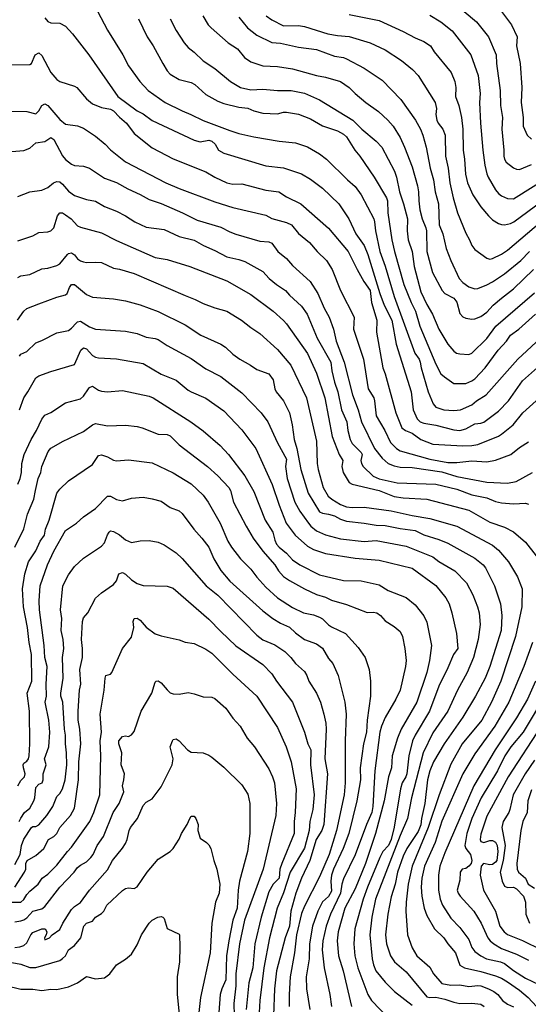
# Model space of a CAD drawing. Header units: metres. Extents: x -46681 to -43747, y -240911 to -237677.
# Tile 739 of 1056: x -45928 to -45843, y -238148 to -237983. Entities that reach past the tile are written whole.
import ezdxf

# ---------------------------------------------------------------- set-up
doc = ezdxf.new("R2010")
doc.units = ezdxf.units.M
doc.layers.add('CONTOUR_INDEX', color=1, linetype='Continuous')
doc.layers.add('CONTOUR_INTER', color=3, linetype='Continuous')

msp = doc.modelspace()

# ---------------------------------------------------------------- linework, layer by layer
at = {"layer": 'CONTOUR_INDEX'}
for points, elevation in [([(-45855.6, -237979.81), (-45851.81, -237983.02), (-45849.77, -237985.52), (-45848.52, -237988.52), (-45848.47, -237990.02), (-45847.83, -237994.52), (-45847.76, -237997.02), (-45847.43, -237999.02), (-45847.55, -238001.02), (-45847.23, -238004.52), (-45847.25, -238005.52), (-45847.14, -238006.02), (-45846.86, -238006.52), (-45845.6, -238007.49), (-45845.1, -238007.72), (-45844.6, -238007.77), (-45842.6, -238006.91)], 95), ([(-45897.63, -237982.02), (-45896.71, -237983.52), (-45896.26, -237984.02), (-45893.41, -237986.52), (-45891.82, -237987.52), (-45890.66, -237989.02), (-45889.6, -237989.72), (-45887.6, -237990.41), (-45885.1, -237990.5), (-45882.6, -237990.88), (-45878.6, -237992.03), (-45877.1, -237992.28), (-45874.6, -237993), (-45873.1, -237994.02), (-45872.13, -237995.02), (-45870.33, -237996.52), (-45868.19, -237998.02), (-45866.63, -237999.52), (-45865.78, -238000.52), (-45864.6, -238002.41), (-45863.87, -238004.02), (-45862.6, -238007.29), (-45861.69, -238010.52), (-45861.49, -238011.52), (-45861.47, -238013.02), (-45861.28, -238014.52), (-45860.92, -238016.02), (-45860.28, -238017.52), (-45860.18, -238018.02), (-45860.12, -238021.52), (-45859.2, -238025.02), (-45857.56, -238028.02), (-45857.1, -238028.56), (-45855.6, -238029.34), (-45855.1, -238029.99), (-45854.6, -238031.87), (-45854.1, -238032.47), (-45853.6, -238032.69), (-45852.6, -238032.84), (-45852.1, -238032.8), (-45851.1, -238032.4), (-45850.1, -238031.69), (-45848.99, -238030.52), (-45847.6, -238029.3), (-45845.6, -238027.75), (-45842.27, -238024.52)], 100), ([(-45931.1, -237990.21), (-45926.6, -237990.18), (-45926.34, -237990.02), (-45925.69, -237988.52)], 105), ([(-45925.69, -237988.52), (-45925.1, -237988.24), (-45924.6, -237988.64), (-45923.1, -237991.5), (-45922.1, -237992.69), (-45921.6, -237993.01), (-45919.1, -237993.77), (-45918.71, -237994.02), (-45917.1, -237995.9), (-45916.1, -237996.74), (-45914.6, -237997.37), (-45913.1, -237997.65), (-45912.6, -237997.91), (-45911.6, -237999), (-45910.42, -238000.02), (-45909.1, -238001.73), (-45906.1, -238004.13), (-45902.6, -238005.95), (-45897.1, -238008.15), (-45895.6, -238009.04), (-45893.6, -238010), (-45892.6, -238010.24), (-45891.1, -238010.17), (-45887.1, -238011.21), (-45884.88, -238011.52), (-45883.6, -238012.32), (-45881.21, -238013.52), (-45876.6, -238017.57), (-45873.28, -238021.52), (-45871.8, -238024.52), (-45870.66, -238026.52), (-45869.61, -238028.02), (-45869.38, -238030.02), (-45868.51, -238033.02), (-45868.57, -238035.02), (-45867.47, -238041.02), (-45867.1, -238042.02), (-45865.34, -238048.52), (-45864.28, -238051.02), (-45863.69, -238051.52), (-45862.6, -238051.95), (-45861.1, -238052.99), (-45859.1, -238053.76), (-45854.1, -238054.07), (-45852.6, -238054.03), (-45851.6, -238053.84), (-45848.1, -238052.44), (-45847.6, -238052.12), (-45845.66, -238050.52), (-45844.07, -238048.52), (-45841.25, -238046.02)], 105), ([(-45928.6, -238025.86), (-45928.1, -238025.56), (-45926.6, -238025.35), (-45924.6, -238024.42), (-45923.6, -238024.29), (-45922.1, -238023.85), (-45921.6, -238023.56), (-45920.28, -238022.02)], 110), ([(-45920.28, -238022.02), (-45920.1, -238021.83), (-45919.6, -238021.74), (-45919.1, -238022.05), (-45918.6, -238022.72), (-45918.1, -238023.08), (-45917.6, -238023.25), (-45917.1, -238023.37), (-45915.6, -238023.29), (-45914.6, -238023.37), (-45912.6, -238024.3), (-45911.6, -238024.46), (-45909.1, -238025.19), (-45900.6, -238028.9), (-45898.94, -238029.52), (-45897.6, -238030.22), (-45895.6, -238030.94), (-45893.6, -238031.48), (-45891.16, -238033.02), (-45889.6, -238034.25), (-45888.1, -238035.23), (-45885.1, -238037.9), (-45882.9, -238040.52), (-45880.25, -238046.02), (-45878.6, -238053.27), (-45878.47, -238057.02), (-45878.31, -238058.02), (-45877.48, -238061.02), (-45876.63, -238062.52), (-45876.05, -238063.02), (-45874.6, -238063.92), (-45873.6, -238064.27), (-45872.6, -238064.41), (-45870.6, -238064.33), (-45866.1, -238064.98), (-45862.6, -238065.76), (-45859.6, -238066.26), (-45855.1, -238067.54), (-45849.1, -238070.69), (-45848.1, -238071.56), (-45846.44, -238073.52), (-45844.93, -238076.02), (-45844.17, -238078.02), (-45844.23, -238081.02), (-45845.26, -238086.02), (-45847.74, -238093.52), (-45849.28, -238097.02), (-45850.93, -238100.02), (-45854.19, -238104.02), (-45856.1, -238107.41), (-45858.03, -238112.52), (-45859.88, -238118.02), (-45862.6, -238124.52), (-45863.26, -238127.52), (-45863.58, -238130.52), (-45863.62, -238132.02), (-45863.38, -238136.02), (-45862.6, -238138.17), (-45861.79, -238139.52), (-45859.6, -238141.41), (-45859.02, -238142.52), (-45857.6, -238144.13), (-45856.1, -238144.45), (-45854.6, -238144.4), (-45853.1, -238144.63), (-45851.6, -238144.48), (-45851.1, -238144.55), (-45849.81, -238145.02), (-45848.93, -238145.52), (-45848.26, -238146.02), (-45847.47, -238147.02), (-45846.6, -238147.64), (-45845.6, -238148.07)], 110), ([(-45929.13, -238071.02), (-45927.6, -238067.97), (-45926.99, -238065.52), (-45925.92, -238063.02), (-45925.67, -238061.52), (-45925.18, -238059.52), (-45924.77, -238058.52), (-45924.6, -238057.52), (-45923.53, -238055.02), (-45923.1, -238054.48), (-45922.6, -238054.17), (-45921.1, -238053.31), (-45917.6, -238051.64), (-45916.11, -238050.52)], 115), ([(-45916.11, -238050.52), (-45915.6, -238050.3), (-45913.6, -238050.73), (-45910.6, -238050.62), (-45908.6, -238050.83), (-45907.77, -238051.02), (-45905.1, -238052.09), (-45903.6, -238052.19), (-45903.1, -238052.36), (-45901.6, -238053.87), (-45896.87, -238057.52), (-45895.1, -238059.09), (-45893.26, -238061.02), (-45892.98, -238061.52), (-45892.48, -238063.52), (-45890.4, -238067.52), (-45889.18, -238069.52), (-45887.6, -238071.7), (-45885.6, -238073.98), (-45884.96, -238075.02), (-45884.1, -238075.94), (-45883.1, -238076.64), (-45880.6, -238078.03), (-45878.6, -238078.97), (-45877.1, -238079.44), (-45876.1, -238079.95), (-45873.6, -238080.66), (-45870.1, -238081.98), (-45869.1, -238081.92), (-45868.52, -238082.02), (-45867.87, -238082.52), (-45867.1, -238083.41), (-45865.6, -238084.31), (-45864.6, -238085.18), (-45864.19, -238086.02), (-45863.82, -238088.02), (-45863.6, -238090.02), (-45863.69, -238091.02), (-45864.61, -238095.02), (-45865.31, -238096.52), (-45867.1, -238099.56), (-45867.72, -238101.02), (-45868, -238102.02), (-45868.82, -238108.52), (-45869.17, -238114.52), (-45869.32, -238115.52), (-45870.25, -238117.52), (-45872.1, -238122.59), (-45874.1, -238126.63), (-45874.38, -238127.52), (-45874.58, -238129.02), (-45876.24, -238132.52), (-45876.95, -238134.52), (-45877.55, -238137.02), (-45877.65, -238138.52), (-45877.34, -238141.52), (-45876.37, -238146.02), (-45876.07, -238148.02)], 115), ([(-45929.6, -238130.53), (-45928.1, -238130.51), (-45927.6, -238130.07), (-45927.1, -238129.23), (-45926.6, -238128.68), (-45925.2, -238127.52), (-45924.54, -238126.52), (-45923.6, -238125.83), (-45922.1, -238124.34), (-45920.3, -238122.02), (-45919.6, -238121.29), (-45916.56, -238117.02), (-45915.87, -238115.52), (-45914.9, -238112.52), (-45914.71, -238106.02), (-45914.84, -238103.52), (-45914.62, -238102.02), (-45914.82, -238099.02), (-45914.17, -238095.02), (-45914, -238093.02), (-45913.88, -238092.52), (-45913.1, -238092.3), (-45912.84, -238092.02), (-45911.1, -238088.03), (-45909.6, -238086.14), (-45909.21, -238084.52), (-45909.27, -238083.52), (-45909.1, -238083.02)], 120), ([(-45909.1, -238083.02), (-45908.6, -238082.92), (-45908.1, -238083.28), (-45907.1, -238084.43), (-45905.6, -238085.54), (-45904.6, -238085.91), (-45901.6, -238086.59), (-45900.6, -238086.94), (-45899.1, -238087.18), (-45897.1, -238088.13), (-45896.1, -238088.8), (-45892.6, -238092.34), (-45888.59, -238096.02), (-45885.1, -238101.27), (-45883.7, -238104.52), (-45882.84, -238107.02), (-45882.02, -238111.52), (-45882.15, -238115.52), (-45882.36, -238117.02), (-45882.34, -238119.02), (-45884.42, -238124.02), (-45884.71, -238125.02), (-45884.86, -238126.52), (-45885.87, -238127.52), (-45886.6, -238128.79), (-45887.85, -238133.02), (-45888.92, -238137.52), (-45889.24, -238141.52), (-45889.93, -238144.02), (-45890.38, -238148.52)], 120), ([(-45842.1, -238106.71), (-45843.65, -238109.02), (-45845.66, -238112.52), (-45846.23, -238115.02), (-45846.41, -238115.52), (-45847.32, -238117.02), (-45847.58, -238118.02), (-45847.03, -238121.02), (-45847.34, -238123.52), (-45847.87, -238125.52), (-45847.53, -238127.02), (-45847.1, -238127.84), (-45846.6, -238128.06), (-45845.6, -238128.04), (-45845.1, -238128.28), (-45843.94, -238129.52), (-45843.6, -238130.52), (-45843.57, -238132.52), (-45842.94, -238134.02)], 105)]:
    msp.add_lwpolyline(points, dxfattribs=dict(at, elevation=elevation))
at = {"layer": 'CONTOUR_INTER'}
for points, elevation in [([(-45917.47, -237977.02), (-45913.6, -237984.43), (-45911.05, -237988.52), (-45910.1, -237990.4), (-45908.19, -237993.02), (-45906.81, -237994.52), (-45903.92, -237996.52), (-45901.1, -237997.95), (-45899.65, -237998.52), (-45897.6, -237999.57), (-45893.1, -238001.24), (-45891.6, -238001.72), (-45889.1, -238002.29), (-45884.84, -238003.02), (-45882.1, -238003.31), (-45880.1, -238003.96), (-45878.1, -238005.12), (-45876.91, -238006.02), (-45873.4, -238009.52), (-45872.1, -238010.63), (-45871.11, -238012.02), (-45869.02, -238016.02), (-45868.87, -238016.52), (-45868.74, -238018.02), (-45867.97, -238021.52), (-45867.1, -238023.94), (-45865.59, -238029.02), (-45862.12, -238038.52), (-45861.42, -238039.52), (-45861.23, -238040.02), (-45861.06, -238041.02), (-45859.9, -238045.02), (-45859.06, -238047.02), (-45858.6, -238047.56), (-45857.3, -238048.02), (-45855.6, -238048.16), (-45854.48, -238048.02), (-45852.6, -238047.18), (-45851.78, -238046.52), (-45850.16, -238045.52), (-45844.91, -238039.52), (-45841.1, -238036.02)], 103), ([(-45924.1, -237982.35), (-45923.6, -237982.94), (-45923.1, -237983.19), (-45921.6, -237983.25), (-45920.6, -237983.75), (-45919.44, -237985.02), (-45916.71, -237988.52), (-45911.84, -237995.52), (-45908.6, -237997.92), (-45907.6, -237998.43), (-45906.1, -237999.54), (-45899.1, -238002.84), (-45898.1, -238003.12), (-45896.6, -238002.85), (-45896.1, -238002.99), (-45895.58, -238003.52), (-45894.99, -238004.52), (-45894.1, -238005), (-45887.1, -238007.13), (-45884.1, -238007.5), (-45881.1, -238008.47), (-45879.6, -238009.36), (-45877.6, -238010.9), (-45874.85, -238013.52), (-45873.18, -238016.02), (-45872.02, -238018.52), (-45870.6, -238020.52), (-45870.01, -238022.02), (-45867.99, -238028.52), (-45867.24, -238030.52), (-45865.99, -238033.02), (-45865.28, -238037.02), (-45862.73, -238045.02), (-45862.43, -238048.02), (-45861.76, -238049.52), (-45861.25, -238050.02), (-45860.6, -238050.28), (-45858.6, -238050.62), (-45855.6, -238051.39), (-45854.6, -238051.47), (-45853.6, -238051.23), (-45852.1, -238050.39), (-45851.1, -238050.26), (-45850.6, -238050.07), (-45848.1, -238048.24), (-45846.45, -238046.52), (-45844.1, -238043.18), (-45841.6, -238040.93)], 104), ([(-45908.42, -237982.52), (-45906.93, -237985.52), (-45905.95, -237987.02), (-45904.32, -237990.02), (-45903.6, -237991.23), (-45903.1, -237991.8), (-45901.6, -237992.66), (-45899.6, -237993.16), (-45898.97, -237993.52), (-45897.1, -237995.19), (-45895.1, -237996.32), (-45894.1, -237996.72), (-45891.6, -237997.29), (-45890.1, -237997.48), (-45889.1, -237997.95), (-45887.6, -237998.33), (-45885.1, -237998.44), (-45884.1, -237998.14), (-45883.6, -237998.13), (-45881.6, -237998.47), (-45879.6, -237999.27), (-45877.6, -238000.42), (-45875.1, -238001.29), (-45874.1, -238001.85), (-45873.6, -238002.29), (-45872.2, -238004.52), (-45871.36, -238005.52), (-45868.96, -238009.02), (-45866.88, -238012.52), (-45866.72, -238013.02), (-45866.63, -238015.02), (-45865.97, -238019.52), (-45865.53, -238021.52), (-45863.98, -238027.02), (-45862.75, -238030.02), (-45862.01, -238031.52), (-45861.31, -238034.02), (-45858.6, -238040.38), (-45857.76, -238042.02), (-45857.19, -238042.52), (-45855.6, -238043.64), (-45853.6, -238043.62), (-45852.6, -238043.19), (-45852.1, -238042.82), (-45850.36, -238041.02), (-45848.18, -238038.02), (-45846.8, -238036.52), (-45846.1, -238035.53), (-45844.72, -238034.52), (-45841.9, -238032.02)], 102), ([(-45903.12, -237982.52), (-45902.1, -237984.47), (-45900.78, -237986.52), (-45900.1, -237987.31), (-45899.1, -237988.08), (-45897.6, -237989.58), (-45895.6, -237990.82), (-45892.99, -237993.02), (-45891.35, -237994.02), (-45889.6, -237994.4), (-45887.6, -237994.31), (-45885.1, -237994.52), (-45882.82, -237994.52), (-45880.6, -237994.97), (-45878.1, -237996.06), (-45872.52, -237999.52), (-45871.03, -238001.02), (-45868.6, -238002.99), (-45867.67, -238004.02), (-45865.55, -238008.02), (-45865.22, -238009.02), (-45864.71, -238011.52), (-45864.01, -238013.52), (-45863.35, -238016.02), (-45863.4, -238018.02), (-45863.23, -238019.52), (-45862.55, -238021.52), (-45862.24, -238024.02), (-45861.1, -238028.25), (-45860.1, -238030.4), (-45859.15, -238032.02), (-45858.1, -238034.51), (-45856.59, -238037.02), (-45855.6, -238038.22), (-45855.16, -238038.52), (-45854.6, -238038.65), (-45853.1, -238038.75), (-45852.6, -238038.54), (-45850.1, -238036.1), (-45848.56, -238034.02), (-45842.1, -238028.44)], 101), ([(-45891.6, -237982.25), (-45890.16, -237984.02), (-45888.6, -237985.25), (-45886.1, -237986.48), (-45884.6, -237986.6), (-45881.6, -237987.25), (-45878.6, -237987.68), (-45875.6, -237988.76), (-45874.1, -237988.97), (-45873.6, -237989.2), (-45870.6, -237990.78), (-45867.6, -237992.81), (-45864.47, -237996.02), (-45862.01, -237999.52), (-45861.19, -238001.02), (-45860.8, -238002.02), (-45860.24, -238004.02), (-45859.58, -238007.52), (-45859.01, -238009.52), (-45858.72, -238011.52), (-45858.15, -238013.52), (-45858.07, -238017.02), (-45857.43, -238018.52), (-45856.87, -238021.02), (-45856.12, -238023.02), (-45854.73, -238026.02), (-45854.1, -238026.7), (-45853.1, -238027.41), (-45852.1, -238027.78), (-45851.6, -238027.71), (-45850.1, -238027.09), (-45849.1, -238026.59), (-45847.1, -238025.23), (-45844.38, -238023.02), (-45842.92, -238021.52)], 99), ([(-45887.04, -237982.02), (-45886.1, -237982.67), (-45884.1, -237983.67), (-45881.6, -237983.63), (-45880.6, -237983.78), (-45876.7, -237985.02), (-45875.1, -237985.31), (-45873.1, -237985.46), (-45869.6, -237986.54), (-45867.1, -237987.71), (-45864.37, -237989.52), (-45862.54, -237991.02), (-45861.56, -237992.02), (-45858.73, -237996.52), (-45858.52, -237997.52), (-45858.6, -237998.52), (-45858.46, -237999.52), (-45858.22, -238000.02), (-45857.45, -238001.02), (-45857.05, -238002.02), (-45856.99, -238005.52), (-45856.54, -238007.52), (-45856.27, -238010.02), (-45855.72, -238012.52), (-45854.98, -238015.02), (-45853.6, -238018.43), (-45852.97, -238019.52), (-45852.57, -238020.52), (-45852.1, -238021.18), (-45850.1, -238022.64), (-45849.6, -238022.76), (-45849.1, -238022.69), (-45847.6, -238021.97), (-45846.6, -238021.3), (-45841.04, -238016.52)], 98), ([(-45873.1, -237981.78), (-45868.1, -237982.8), (-45864.1, -237984.61), (-45862.1, -237985.71), (-45860.6, -237986.29), (-45859.51, -237987.02), (-45858.88, -237988.02), (-45856.05, -237991.52), (-45855.43, -237993.02), (-45855.25, -237994.02), (-45855.31, -237995.52), (-45854.74, -237997.02), (-45854.34, -237999.02), (-45854.12, -238001.02), (-45854.05, -238004.52), (-45853.8, -238006.02), (-45853.65, -238008.52), (-45853.29, -238010.02), (-45852.41, -238012.02), (-45851.1, -238013.99), (-45849.82, -238015.52), (-45849.1, -238016.18), (-45848.1, -238016.81), (-45847.6, -238016.98), (-45847.1, -238017.02), (-45846.1, -238016.79), (-45845.56, -238016.52), (-45839.6, -238012.09)], 97), ([(-45859.6, -237981.92), (-45857.8, -237983.02), (-45855.87, -237984.52), (-45852.78, -237988.52), (-45851.51, -237992.02), (-45851.21, -237995.02), (-45851.3, -237996.52), (-45851.12, -238000.02), (-45850.76, -238004.52), (-45850.41, -238007.02), (-45850.1, -238008.48), (-45849.86, -238009.02), (-45848.6, -238011.18), (-45848.1, -238011.8), (-45847.6, -238012.18), (-45846.6, -238012.64), (-45845.6, -238012.65), (-45838.6, -238008.29)], 96), ([(-45847.6, -237981.27), (-45845.96, -237983.52), (-45845, -237985.52), (-45845.08, -237987.02), (-45844.48, -237990.02), (-45844.24, -237994.02), (-45844.33, -237996.52), (-45843.97, -237999.02), (-45843.98, -238000.52), (-45843.33, -238002.02), (-45842.6, -238002.7)], 94), ([(-45930.1, -237997.98), (-45927.1, -237998.07), (-45925.6, -237998.42), (-45925.1, -237997.91), (-45924.6, -237997.05), (-45924.1, -237996.77), (-45923.6, -237997.02), (-45921.6, -237999.36), (-45920.6, -238000.17), (-45918.6, -238000.46), (-45917.6, -238000.83), (-45915.6, -238002.19), (-45914.01, -238003.52), (-45913.1, -238004.49), (-45910.6, -238006.45), (-45903.82, -238010.02), (-45901.6, -238010.96), (-45895.6, -238013.18), (-45892.6, -238014.12), (-45887.1, -238015.42), (-45886.1, -238015.95), (-45883.6, -238016.64), (-45882.8, -238017.02), (-45881.6, -238018.47), (-45879.75, -238020.02), (-45878.48, -238021.52), (-45876.92, -238023.02), (-45876, -238024.52), (-45874.6, -238028.02), (-45872.31, -238032.52), (-45872.41, -238034.52), (-45870.72, -238039.52), (-45869.94, -238044.52), (-45869.02, -238046.02), (-45868.86, -238046.52), (-45868.58, -238049.02), (-45867.15, -238051.52), (-45866.2, -238053.52), (-45865.21, -238054.52), (-45864.6, -238054.89), (-45859.6, -238056.28), (-45856.6, -238056.85), (-45855.1, -238056.87), (-45852.6, -238056.58), (-45850.1, -238056.72), (-45848.6, -238056.47), (-45846.04, -238055.52), (-45844.6, -238054.35), (-45843.1, -238053.39)], 106), ([(-45923.27, -238002.52), (-45923.1, -238002.42), (-45922.6, -238002.71), (-45921.1, -238005.48), (-45920.6, -238006.07), (-45919.6, -238006.87), (-45919.1, -238007.07), (-45917.6, -238007.23), (-45916.6, -238007.54), (-45914.1, -238009.2), (-45912.1, -238009.94), (-45910.2, -238011.02), (-45908.1, -238011.96), (-45906.6, -238012.81), (-45904.6, -238013.45), (-45901.01, -238015.02), (-45898.6, -238016.25), (-45894.6, -238017.4), (-45893.1, -238018.21), (-45892.1, -238018.59), (-45888.1, -238019.76), (-45886.6, -238019.89), (-45886.1, -238020.1), (-45885.07, -238021.52), (-45883.6, -238022.65), (-45882.6, -238023.82), (-45879.67, -238026.52), (-45878.38, -238028.52), (-45877.29, -238031.02), (-45876.5, -238032.52), (-45875.74, -238034.52), (-45875.3, -238036.52), (-45873.95, -238040.02), (-45872.56, -238045.52), (-45871.63, -238048.02), (-45871.08, -238050.02), (-45868.86, -238054.52), (-45867.6, -238056.13), (-45866.6, -238057), (-45865.6, -238057.43), (-45864.6, -238057.65), (-45862.6, -238057.72), (-45857.6, -238058.44), (-45855.1, -238059.2), (-45850.1, -238060.17), (-45846.6, -238060.31), (-45845.14, -238060.02), (-45842.41, -238058.52)], 107), ([(-45929.6, -238004.77), (-45927.6, -238004.59), (-45926.6, -238004.16), (-45925.6, -238003.27), (-45924.1, -238003.05), (-45923.27, -238002.52)], 107), ([(-45928.6, -238012.26), (-45926.6, -238011.52), (-45924.6, -238011.2), (-45923.6, -238010.79), (-45922.65, -238010.02)], 108), ([(-45922.65, -238010.02), (-45922.1, -238009.79), (-45921.6, -238009.84), (-45921.1, -238010.21), (-45920.1, -238011.38), (-45919.1, -238012.09), (-45917.1, -238012.79), (-45915.6, -238013.04), (-45914.1, -238013.97), (-45912.1, -238014.73), (-45910.56, -238015.52), (-45909.03, -238016.52), (-45907.1, -238017.43), (-45904.1, -238017.84), (-45901.6, -238018.97), (-45899.1, -238019.62), (-45897.54, -238020.52), (-45895.6, -238021.34), (-45893.6, -238022.41), (-45891.6, -238022.83), (-45890.6, -238023.18), (-45887.6, -238024.85), (-45886.53, -238026.02), (-45885.3, -238027.02), (-45883.79, -238028.02), (-45883.1, -238028.82), (-45881.1, -238030.68), (-45880.14, -238032.02), (-45878.5, -238036.02), (-45876.22, -238040.02), (-45876.03, -238041.52), (-45875.6, -238043.38), (-45875.03, -238045.02), (-45874.39, -238048.02), (-45873.5, -238050.02), (-45873.37, -238051.52), (-45872.94, -238053.02), (-45872.6, -238053.68), (-45871.1, -238055.18), (-45870.93, -238055.52), (-45871.17, -238056.52), (-45871.07, -238057.02), (-45870.78, -238057.52), (-45869.1, -238059.12), (-45868.1, -238059.58), (-45865.1, -238060.24), (-45858.6, -238060.49), (-45855.1, -238061.34), (-45852.6, -238062.25), (-45850.1, -238062.78), (-45848.6, -238063.37), (-45847.6, -238063.6), (-45845.6, -238063.8), (-45843.6, -238063.68), (-45843.1, -238063.84)], 108), ([(-45928.6, -238019.72), (-45926.1, -238018.88), (-45925.1, -238018.32), (-45923.6, -238018.2), (-45923.1, -238018.03), (-45922.6, -238017.52), (-45921.95, -238015.52), (-45921.6, -238015.02)], 109), ([(-45921.6, -238015.02), (-45921.1, -238015.01), (-45920.6, -238015.35), (-45919.69, -238016.02), (-45918.6, -238017.21), (-45918.1, -238017.44), (-45914.6, -238018.38), (-45912.1, -238019.67), (-45905.6, -238022.5), (-45903.6, -238022.85), (-45899.8, -238024.02), (-45893.6, -238026.43), (-45889.6, -238028.68), (-45885.88, -238031.52), (-45884.1, -238033.07), (-45883.6, -238033.6), (-45880.1, -238038.57), (-45878.6, -238041.89), (-45877.2, -238046.02), (-45875.99, -238052.52), (-45874.81, -238055.52), (-45874.18, -238056.52), (-45874.36, -238057.52), (-45874.14, -238058.52), (-45873.1, -238060.2), (-45872.6, -238060.5), (-45868.1, -238061.57), (-45865.6, -238062.54), (-45864.1, -238062.76), (-45860.1, -238063.02), (-45853.1, -238064.86), (-45849.6, -238066.88), (-45847.1, -238067.67), (-45845.6, -238068.48), (-45843.6, -238070.22), (-45841.83, -238072.52)], 109), ([(-45928.66, -238033.02), (-45927.6, -238031.49), (-45927.1, -238031.06), (-45925.1, -238030.27), (-45922.1, -238029.14), (-45920.6, -238028.77), (-45920.34, -238028.52), (-45919.96, -238027.52), (-45919.6, -238027.05), (-45919.12, -238027.02)], 111), ([(-45919.12, -238027.02), (-45917.1, -238028.72), (-45916.1, -238029.18), (-45912.6, -238029.44), (-45910.6, -238029.78), (-45908.1, -238030.46), (-45905.1, -238031.56), (-45900.6, -238033.79), (-45897.99, -238035.52), (-45894.6, -238037.05), (-45893.84, -238037.52), (-45892.6, -238038.69), (-45891.43, -238039.52), (-45889.62, -238040.52), (-45888.6, -238041.27), (-45886.58, -238042.02), (-45885.86, -238043.02), (-45885.58, -238044.52), (-45885.36, -238045.02), (-45884.11, -238046.52), (-45883.12, -238048.52), (-45882.68, -238050.52), (-45882.36, -238053.02), (-45881.91, -238054.52), (-45881.23, -238058.02), (-45879.97, -238062.02), (-45878.1, -238065.1), (-45877.6, -238065.37), (-45876.6, -238065.51), (-45875.6, -238065.82), (-45874.6, -238066.35), (-45873.6, -238066.69), (-45870.6, -238067.01), (-45868.6, -238067.38), (-45867.1, -238067.43), (-45864.6, -238067.93), (-45862.1, -238068.27), (-45860.6, -238068.96), (-45858.1, -238069.74), (-45856.6, -238070.36), (-45852.1, -238072.89), (-45850.7, -238074.02), (-45850.29, -238074.52), (-45848.8, -238077.52), (-45847.81, -238080.52), (-45847.58, -238082.52), (-45847.69, -238085.02), (-45849.57, -238091.02), (-45850.37, -238093.02), (-45851.96, -238096.02), (-45854.08, -238099.52), (-45857.23, -238104.02), (-45858.99, -238107.02), (-45859.61, -238108.52), (-45859.99, -238110.02), (-45860.47, -238114.02), (-45861, -238116.52), (-45861.1, -238117.58), (-45861.6, -238118.7), (-45863.47, -238121.52), (-45864.1, -238122.84), (-45865.05, -238125.52), (-45865.45, -238127.52), (-45866.1, -238129.63), (-45866.65, -238132.52), (-45867.06, -238136.02), (-45866.89, -238137.52), (-45866.23, -238139.52), (-45865.55, -238140.52), (-45863.6, -238142.18), (-45860.1, -238146.37), (-45859.6, -238146.52), (-45858.6, -238146.47), (-45857.1, -238146.76), (-45855.6, -238147.28), (-45854.6, -238147.48), (-45852.6, -238147.47), (-45851.1, -238147.63), (-45850.53, -238148.02)], 111), ([(-45928.33, -238039.02), (-45928.1, -238038.71), (-45927.1, -238038.24), (-45925.6, -238036.82), (-45924.6, -238036.44), (-45922.1, -238035.14), (-45920.1, -238034.73), (-45919.6, -238034.37), (-45918.82, -238033.52)], 112), ([(-45918.82, -238033.52), (-45918.6, -238033.31), (-45918.1, -238033.17), (-45916.6, -238034.11), (-45915.6, -238034.49), (-45910.6, -238034.85), (-45908.6, -238035.24), (-45907.1, -238035.83), (-45905.6, -238036.06), (-45905.1, -238036.26), (-45903.6, -238037.24), (-45899.6, -238039.41), (-45897.1, -238041.17), (-45894.6, -238042.45), (-45891.1, -238045.2), (-45887.84, -238048.52), (-45886.76, -238050.02), (-45885.1, -238053.58), (-45883.6, -238056.29), (-45883.77, -238057.52), (-45883.53, -238059.52), (-45882.25, -238063.52), (-45881.39, -238065.02), (-45879.96, -238067.02), (-45879.56, -238067.52), (-45878.6, -238068.31), (-45877.1, -238068.96), (-45874.6, -238069.67), (-45870.6, -238070.09), (-45868.6, -238069.93), (-45863.6, -238070.86), (-45859.1, -238072.68), (-45858.1, -238073.42), (-45855.43, -238075.02), (-45853.46, -238077.02), (-45852.44, -238079.02), (-45851.62, -238081.02), (-45851.36, -238082.02), (-45851.17, -238084.02), (-45851.54, -238086.52), (-45852.29, -238089.52), (-45853.35, -238092.02), (-45855.01, -238095.02), (-45856.61, -238098.52), (-45859.1, -238102.17), (-45860.76, -238105.52), (-45862.71, -238113.02), (-45863.36, -238116.52), (-45864.6, -238119.33), (-45868.7, -238130.02), (-45869.32, -238133.02), (-45869.66, -238136.02), (-45869.26, -238140.02), (-45869.04, -238141.02), (-45868.64, -238142.02), (-45867.1, -238143.93), (-45865.51, -238145.52), (-45862.6, -238147.81)], 112), ([(-45928.35, -238048.02), (-45927.62, -238046.02), (-45926.91, -238045.02), (-45925.6, -238042.69), (-45925.1, -238042.33), (-45923.1, -238041.61), (-45919.1, -238040.42), (-45918.06, -238038.02)], 113), ([(-45918.06, -238038.02), (-45917.6, -238037.63), (-45917.1, -238037.8), (-45916.1, -238038.92), (-45915.6, -238039.22), (-45915.1, -238039.34), (-45912.1, -238039.49), (-45907.6, -238040.25), (-45904.6, -238042.07), (-45902.1, -238043.07), (-45900.1, -238044.71), (-45899.6, -238045.03), (-45897.1, -238046.07), (-45894.1, -238048.22), (-45891.1, -238051.37), (-45888.77, -238054.52), (-45886, -238060.52), (-45884.87, -238064.02), (-45883.65, -238067.02), (-45882.19, -238069.02), (-45880.1, -238070.85), (-45879.1, -238071.42), (-45877.1, -238072.08), (-45872.1, -238072.86), (-45868.1, -238073.24), (-45862.6, -238074.55), (-45858.6, -238077.46), (-45856.92, -238079.52), (-45856.38, -238080.52), (-45855.91, -238082.02), (-45855.18, -238085.52), (-45854.95, -238088.02), (-45855.67, -238089.02), (-45856.6, -238091.27), (-45858.1, -238094.34), (-45859.7, -238098.52), (-45862.06, -238102.52), (-45862.5, -238103.52), (-45863.11, -238106.02), (-45863.46, -238109.02), (-45863.63, -238109.52), (-45864.26, -238110.52), (-45864.55, -238111.52), (-45865.6, -238117.94), (-45866.1, -238120.02), (-45866.56, -238121.02), (-45867.48, -238122.02), (-45868, -238123.02), (-45870.07, -238128.02), (-45870.8, -238130.02), (-45872.17, -238135.02), (-45872.37, -238137.52), (-45872.15, -238139.52), (-45871.65, -238141.52), (-45870.01, -238146.02), (-45869.37, -238147.02), (-45866.5, -238150.02)], 113), ([(-45928.6, -238060.51), (-45928.23, -238059.52), (-45928.01, -238058.52), (-45927.91, -238057.02), (-45927.52, -238055.52), (-45926.4, -238053.02), (-45925.48, -238051.52), (-45924.6, -238049.6), (-45924.1, -238048.94), (-45923.1, -238048.48), (-45920.6, -238046.85), (-45918.1, -238046.19), (-45917.6, -238045.72), (-45916.77, -238044.52)], 114), ([(-45916.77, -238044.52), (-45916.6, -238044.28), (-45916.1, -238044.08), (-45915.1, -238044.75), (-45914.6, -238044.93), (-45913.6, -238045), (-45911.1, -238044.8), (-45906.6, -238045.73), (-45905.94, -238046.02), (-45899.62, -238050.02), (-45897.6, -238051.54), (-45894.73, -238054.02), (-45893.33, -238055.52), (-45890.6, -238059.08), (-45889.1, -238061.69), (-45887.2, -238066.52), (-45885.9, -238068.52), (-45885.6, -238069.85), (-45885.27, -238070.52), (-45884.85, -238071.02), (-45883.61, -238072.02), (-45882.6, -238073.16), (-45881.41, -238074.02), (-45878.1, -238075.69), (-45874.1, -238076.61), (-45871.1, -238076.67), (-45868.1, -238077.36), (-45866.6, -238078.28), (-45863.6, -238079.45), (-45862.1, -238080.7), (-45860.6, -238082.57), (-45860.1, -238083.61), (-45859.36, -238087.52), (-45859.66, -238090.02), (-45860.14, -238092.02), (-45861.82, -238097.02), (-45864.4, -238101.52), (-45865.03, -238103.02), (-45865.95, -238106.02), (-45866.06, -238108.02), (-45866.52, -238109.52), (-45867.24, -238113.52), (-45868.72, -238119.02), (-45870.41, -238124.02), (-45872.1, -238128.28), (-45873.84, -238131.52), (-45874.99, -238135.52), (-45875.12, -238137.02), (-45874.91, -238139.52), (-45874.11, -238142.02), (-45872.76, -238148.02)], 114), ([(-45928.59, -238111.02), (-45928.1, -238110.14), (-45927.51, -238109.52), (-45927.36, -238109.02), (-45927.67, -238108.02), (-45927.71, -238107.52), (-45927.6, -238107.26), (-45927.1, -238106.9), (-45926.83, -238106.52), (-45926.73, -238106.02), (-45926.59, -238104.02), (-45926.68, -238098.52), (-45927.02, -238095.52), (-45926.29, -238093.52), (-45926.32, -238089.02), (-45926.7, -238087.02), (-45926.98, -238084.52), (-45927.68, -238081.02), (-45927.82, -238078.02), (-45927.45, -238075.52), (-45926.8, -238073.52), (-45925.6, -238071.67), (-45924.88, -238070.02), (-45924.13, -238069.02), (-45923.97, -238068.02), (-45923.36, -238066.52), (-45922.1, -238062.02), (-45921.6, -238061.31), (-45920.1, -238059.92), (-45916.1, -238057.17), (-45915.35, -238056.02)], 116), ([(-45915.35, -238056.02), (-45915.1, -238055.69), (-45914.6, -238055.56), (-45913.6, -238055.92), (-45912.6, -238056.48), (-45912.1, -238056.56), (-45910.1, -238056.43), (-45906.1, -238056.89), (-45902.6, -238058.6), (-45899.6, -238060.45), (-45897.6, -238062.35), (-45896.71, -238063.52), (-45894.71, -238067.02), (-45893.42, -238070.02), (-45892.82, -238071.02), (-45891.31, -238073.02), (-45889.6, -238074.71), (-45888.6, -238076.07), (-45887.1, -238077.72), (-45885.1, -238079.52), (-45882.6, -238081.17), (-45880.77, -238082.02), (-45879.1, -238082.4), (-45878.1, -238082.77), (-45877.6, -238083.03), (-45876.6, -238084.07), (-45876.1, -238084.4), (-45873.72, -238085.52), (-45871.6, -238087.87), (-45870.43, -238089.52), (-45869.77, -238091.52), (-45869.54, -238093.52), (-45869.53, -238096.02), (-45870.09, -238100.02), (-45870.23, -238102.02), (-45870.72, -238104.02), (-45871.26, -238108.02), (-45871.24, -238110.02), (-45871.83, -238113.52), (-45873.19, -238119.02), (-45874.11, -238121.52), (-45875.73, -238125.02), (-45876.06, -238126.02), (-45876.21, -238127.02), (-45876.1, -238128.71), (-45876.6, -238129.58), (-45877.6, -238130.48), (-45878.36, -238132.02), (-45879.28, -238134.52), (-45879.77, -238137.52), (-45879.85, -238140.02), (-45880.3, -238143.02), (-45880.26, -238145.02), (-45879.7, -238148.52)], 116), ([(-45928.4, -238117.02), (-45928.1, -238116.45), (-45927.51, -238115.52), (-45926.6, -238114.8), (-45925.91, -238113.52), (-45925.74, -238113.02), (-45925.6, -238111.29), (-45925.1, -238110.77), (-45924.55, -238110.52), (-45924.36, -238110.02), (-45924.37, -238109.02), (-45923.89, -238107.52), (-45924.12, -238106.52), (-45923.39, -238104.52), (-45923.25, -238102.02), (-45923.44, -238100.02), (-45924.05, -238097.02), (-45923.82, -238096.02), (-45923.86, -238094.02), (-45923.7, -238091.02), (-45924.06, -238089.52), (-45924.17, -238087.52), (-45924.96, -238081.52), (-45925.01, -238080.02), (-45924.87, -238077.52), (-45923.62, -238074.02), (-45922.6, -238071.73), (-45920.6, -238068.27), (-45918.76, -238067.02), (-45917.6, -238065.94), (-45915.6, -238064.54), (-45913.6, -238062.52)], 117), ([(-45913.6, -238062.52), (-45913.1, -238062.49), (-45912.1, -238063.04), (-45911.1, -238063.26), (-45909.6, -238062.86), (-45907.6, -238062.69), (-45906.1, -238062.96), (-45904.6, -238063.32), (-45903.1, -238064.4), (-45901.6, -238064.95), (-45901.1, -238065.42), (-45899.14, -238068.02), (-45897.77, -238069.52), (-45896.61, -238071.02), (-45895.77, -238073.02), (-45894.6, -238074.95), (-45893.1, -238076.75), (-45887.6, -238081.69), (-45885.9, -238083.02), (-45884.6, -238083.78), (-45883.1, -238084.43), (-45882.1, -238085.39), (-45880.6, -238086.49), (-45878.6, -238087.24), (-45877.6, -238087.94), (-45876.6, -238089.69), (-45875.88, -238090.52), (-45874.99, -238092.52), (-45873.86, -238097.02), (-45873.64, -238099.02), (-45873.8, -238103.52), (-45873.81, -238110.52), (-45873.99, -238112.52), (-45875.27, -238118.52), (-45876.47, -238122.52), (-45878.1, -238126.28), (-45880.6, -238131.17), (-45881.1, -238132.41), (-45881.93, -238136.02), (-45882.3, -238139.02), (-45883.01, -238143.02), (-45883.18, -238146.02), (-45883.16, -238148.02)], 117), ([(-45913.29, -238068.52), (-45913.1, -238068.31), (-45912.6, -238068.39), (-45911.6, -238068.99), (-45910.6, -238069.83), (-45909.6, -238070.28), (-45908.1, -238069.98), (-45906.6, -238069.94), (-45905.1, -238070.2), (-45904.1, -238070.65), (-45902.1, -238072), (-45901.1, -238072.95), (-45897.06, -238077.52), (-45895.1, -238079.07), (-45888.6, -238085.77), (-45887.6, -238086.55), (-45885.6, -238087.42), (-45883.92, -238088.52), (-45882.88, -238089.52), (-45882.09, -238090.52), (-45880.6, -238091.87), (-45880.22, -238092.52), (-45879.89, -238093.52), (-45878.6, -238095.48), (-45877.95, -238097.02), (-45877.36, -238099.02), (-45877.06, -238100.52), (-45877, -238101.52), (-45877.19, -238106.52), (-45876.73, -238109.02), (-45877.37, -238117.52), (-45877.68, -238118.52), (-45878.67, -238120.02), (-45879.72, -238123.52), (-45881.11, -238126.52), (-45882.05, -238129.02), (-45882.87, -238132.02), (-45883.14, -238134.52), (-45883.83, -238136.52), (-45885.29, -238142.02), (-45885.63, -238145.02), (-45885.8, -238149.52)], 118), ([(-45929.1, -238124.22), (-45928.23, -238122.52), (-45928.01, -238121.02), (-45927.6, -238119.98), (-45926.3, -238118.02), (-45926.1, -238117.87), (-45925.6, -238117.85), (-45925.1, -238117.55), (-45923.75, -238116.02), (-45922.77, -238114.52), (-45922.1, -238112.81), (-45921.6, -238112.31), (-45921.1, -238111.52), (-45920.68, -238110.02), (-45920.41, -238107.52), (-45920.46, -238105.52), (-45920.65, -238104.02), (-45920.62, -238102.52), (-45920.79, -238101.52), (-45921.07, -238097.02), (-45921.38, -238096.02), (-45921.42, -238095.52), (-45921.03, -238093.02), (-45921.13, -238089.52), (-45920.92, -238088.02), (-45921.04, -238086.52), (-45921.33, -238085.02), (-45921.22, -238083.02), (-45921.48, -238081.52), (-45921.08, -238077.52), (-45920.1, -238075.68), (-45919.1, -238074.27), (-45917.6, -238072.91), (-45914.6, -238070.88), (-45914.1, -238070.32), (-45913.6, -238068.95), (-45913.29, -238068.52)], 118), ([(-45929.1, -238128.04), (-45927.49, -238125.52), (-45927.29, -238125.02), (-45927.25, -238124.02), (-45927.05, -238123.52), (-45925.6, -238122.68), (-45924.23, -238121.52), (-45923.47, -238120.02), (-45922.6, -238119.52), (-45922.1, -238119.04), (-45921.56, -238118.02), (-45919.81, -238116.02), (-45919.1, -238114.79), (-45918.44, -238110.02), (-45918.4, -238107.02), (-45918.06, -238104.02), (-45918.25, -238101.52), (-45918.5, -238100.02), (-45918.52, -238098.52), (-45918.26, -238095.02), (-45918.05, -238094.02), (-45918.21, -238091.52), (-45917.79, -238089.52), (-45917.78, -238088.02), (-45917.96, -238086.52), (-45917.78, -238083.52), (-45917.6, -238082.87), (-45916.86, -238082.02), (-45915.6, -238079.59), (-45914.6, -238078.69), (-45912.6, -238077.3), (-45912.1, -238076.68), (-45911.67, -238075.52)], 119), ([(-45911.67, -238075.52), (-45911.1, -238075.29), (-45910.6, -238075.55), (-45909.58, -238076.52), (-45908.6, -238077.11), (-45907.6, -238077.46), (-45903.6, -238077.56), (-45902.6, -238077.91), (-45896.6, -238083.11), (-45894.6, -238085.2), (-45892.1, -238087.55), (-45887.6, -238090.68), (-45886.1, -238092.26), (-45885.31, -238093.52), (-45882.6, -238096.99), (-45880.61, -238102.02), (-45880.02, -238104.02), (-45879.55, -238105.02), (-45879.62, -238107.52), (-45878.99, -238112.52), (-45879.23, -238115.02), (-45879.7, -238117.02), (-45879.82, -238118.52), (-45880.6, -238121.47), (-45883, -238125.52), (-45884.1, -238128.96), (-45885.19, -238131.52), (-45886.48, -238136.52), (-45887.44, -238141.52), (-45888.06, -238147.02), (-45888.25, -238150.02)], 119), ([(-45842.45, -238087.02), (-45843.88, -238091.02), (-45846.41, -238097.02), (-45848.76, -238101.02), (-45852.1, -238105.69), (-45854.07, -238109.02), (-45857.6, -238116.95), (-45858.72, -238120.52), (-45860.5, -238124.52), (-45860.94, -238126.52), (-45861.05, -238128.02), (-45860.96, -238129.52), (-45860.56, -238131.52), (-45860.1, -238132.76), (-45858.82, -238135.02), (-45857.27, -238136.52), (-45856.6, -238137.52), (-45855.3, -238139.02), (-45854.6, -238141.06), (-45853.8, -238141.52), (-45851.1, -238142.12), (-45848.6, -238142.86), (-45847.6, -238143.25), (-45846.6, -238143.86), (-45844.6, -238145.29), (-45843.17, -238146.52), (-45840.36, -238149.52)], 109), ([(-45929.1, -238133.82), (-45928.1, -238133.64), (-45927.6, -238133.48), (-45927.1, -238133.14), (-45926.1, -238132.01), (-45924.6, -238131.67), (-45924.1, -238131.25), (-45921.6, -238128.03), (-45919.16, -238125.52), (-45918.6, -238124.72), (-45918.1, -238124.31), (-45917.1, -238123.76), (-45916.36, -238123.02), (-45915.97, -238122.52), (-45915.32, -238121.02), (-45914.26, -238119.52), (-45912.65, -238115.52), (-45911.65, -238114.02), (-45910.86, -238112.02), (-45911.09, -238111.02), (-45910.83, -238110.02), (-45910.77, -238109.02), (-45911.33, -238107.52), (-45911.2, -238105.52), (-45911.71, -238104.02), (-45911.67, -238103.52), (-45911.1, -238102.76), (-45910.6, -238102.67), (-45910.1, -238102.75), (-45909.6, -238102.5), (-45909.1, -238101.92), (-45907.94, -238098.52), (-45906.19, -238095.52), (-45905.6, -238093.67), (-45905.42, -238093.52)], 121), ([(-45905.42, -238093.52), (-45905.1, -238093.42), (-45904.6, -238093.78), (-45903.6, -238094.97), (-45903.1, -238095.43), (-45902.6, -238095.63), (-45901.6, -238095.69), (-45900.1, -238095.4), (-45899.1, -238095.6), (-45897.6, -238096.13), (-45896.1, -238096.15), (-45895.6, -238096.42), (-45893.8, -238098.02), (-45892.6, -238099.68), (-45891.4, -238101.02), (-45890.22, -238103.02), (-45888.97, -238104.52), (-45886.6, -238108.19), (-45885.95, -238109.52), (-45885.65, -238110.52), (-45885.27, -238114.02), (-45885.39, -238116.02), (-45887.5, -238125.02), (-45890.67, -238133.52), (-45891.49, -238137.52), (-45892.09, -238142.52), (-45892.13, -238144.52), (-45892.44, -238147.52), (-45892.37, -238149.52)], 121), ([(-45841.95, -238093.52), (-45843.26, -238096.52), (-45845.1, -238099.65), (-45848.67, -238105.02), (-45852.27, -238111.02), (-45857.1, -238122.24), (-45857.92, -238124.52), (-45858.18, -238126.02), (-45858.18, -238128.52), (-45857.88, -238130.02), (-45857.5, -238131.02), (-45856.1, -238133.21), (-45854.6, -238134.77), (-45853.1, -238136.77), (-45852.6, -238138.11), (-45852.1, -238138.77), (-45851.1, -238139.53), (-45850.14, -238140.02), (-45847.79, -238140.52), (-45847.1, -238140.81), (-45845.6, -238141.97), (-45843.6, -238143.24), (-45840.1, -238144.93)], 108), ([(-45840.06, -238095.52), (-45843.98, -238102.02), (-45846.03, -238104.52), (-45847.05, -238106.02), (-45848.31, -238108.52), (-45851.03, -238113.02), (-45852.6, -238116.5), (-45853.45, -238119.02), (-45853.76, -238121.02), (-45853.57, -238121.52), (-45852.83, -238122.52), (-45852.56, -238123.52), (-45852.7, -238124.02), (-45853.1, -238124.52), (-45853.6, -238124.86), (-45854.2, -238125.02), (-45854.54, -238125.52), (-45854.6, -238126.86), (-45855.07, -238128.52), (-45854.88, -238129.02), (-45854.56, -238129.52), (-45852.23, -238132.02), (-45851.04, -238134.02), (-45849.88, -238136.52), (-45849.53, -238137.02), (-45848.93, -238137.52), (-45847.6, -238138.3), (-45845.1, -238139.26), (-45843.1, -238140.23)], 107), ([(-45840.96, -238101.02), (-45846.48, -238109.52), (-45850.1, -238116.12), (-45851.1, -238119.13), (-45851.21, -238120.02), (-45851.1, -238120.34), (-45850.6, -238120.51), (-45849.6, -238120.21), (-45849.1, -238120.21), (-45848.6, -238120.5), (-45848.36, -238121.02), (-45848.25, -238122.02), (-45848.41, -238123.52), (-45848.6, -238123.83), (-45849.1, -238124.2), (-45849.6, -238124.27), (-45850.62, -238124.02), (-45851, -238124.52), (-45851.2, -238126.02), (-45850.64, -238128.52), (-45848.62, -238132.02), (-45847.89, -238134.52), (-45847.15, -238135.52), (-45846.6, -238135.95), (-45844.1, -238136.97), (-45840.93, -238138.52)], 106), ([(-45929.1, -238138.13), (-45928.28, -238138.02), (-45927.6, -238137.77), (-45927.1, -238137.32), (-45926.44, -238136.02), (-45926.1, -238135.62), (-45924.6, -238134.97), (-45924.04, -238135.02), (-45923.75, -238135.52), (-45923.84, -238136.02), (-45924.14, -238136.52), (-45924.1, -238136.81), (-45923.3, -238136.52), (-45922.86, -238136.02), (-45921.6, -238135.09), (-45921.07, -238134.02), (-45919.6, -238131.74), (-45919.1, -238131.25), (-45918.1, -238130.6), (-45916.58, -238128.52), (-45913.6, -238125.09), (-45912.77, -238123.52), (-45911.1, -238121.5), (-45910.6, -238120.7), (-45910.29, -238120.02), (-45909.94, -238118.52), (-45909.72, -238118.02), (-45908.55, -238116.52), (-45907.6, -238114.32), (-45907.1, -238113.75), (-45906.1, -238113.23), (-45904.6, -238111.19), (-45902.76, -238107.52), (-45902.61, -238106.52), (-45903.11, -238104.52), (-45902.73, -238103.52)], 122), ([(-45902.73, -238103.52), (-45902.6, -238103.26), (-45902.1, -238103.17), (-45901.6, -238103.49), (-45900.19, -238105.02), (-45899.6, -238105.4), (-45897.6, -238105.5), (-45896.6, -238105.88), (-45896.1, -238106.21), (-45894.1, -238107.88), (-45891.1, -238110.84), (-45890.1, -238112.44), (-45889.75, -238114.02), (-45889.78, -238119.02), (-45890.17, -238122.02), (-45891.47, -238127.02), (-45891.7, -238128.52), (-45891.87, -238131.52), (-45892.62, -238133.52), (-45893.27, -238137.02), (-45893.65, -238139.52), (-45893.79, -238143.52), (-45894.46, -238145.02), (-45894.74, -238146.02), (-45894.95, -238149.02)], 122), ([(-45842.6, -238111.72), (-45843.23, -238113.52), (-45843.33, -238115.52), (-45844.07, -238117.02), (-45844.4, -238118.52), (-45845.04, -238124.02), (-45845, -238125.02), (-45844.78, -238125.52), (-45843.62, -238126.52), (-45843.16, -238127.52), (-45842.1, -238128.17)], 104), ([(-45899.8, -238116.52), (-45899.6, -238116.11), (-45899.1, -238116.11), (-45898.78, -238116.52), (-45898.43, -238117.52), (-45898.47, -238118.52), (-45898.1, -238119.78), (-45896.99, -238120.52), (-45896.6, -238120.9), (-45896.28, -238121.52), (-45895.79, -238123.52), (-45895.27, -238125.02), (-45894.81, -238127.52), (-45894.88, -238129.02), (-45895.49, -238130.52), (-45896.11, -238134.02), (-45896.4, -238139.02), (-45898.03, -238146.52), (-45898.43, -238150.02)], 123), ([(-45929.6, -238140.65), (-45928.1, -238140.92), (-45926.6, -238141.49), (-45925.6, -238141.47), (-45921.6, -238140.28), (-45921.1, -238139.99), (-45920.63, -238139.52), (-45920.12, -238138.52), (-45919.1, -238137.76), (-45918.04, -238136.52), (-45917.56, -238134.52), (-45917.1, -238134.07), (-45916.1, -238133.7), (-45915.59, -238133.02), (-45914.6, -238132.4), (-45914.22, -238132.02), (-45913.71, -238131.02), (-45911.1, -238128.55), (-45910.6, -238128.23), (-45910.1, -238128.13), (-45909.1, -238128.22), (-45908.6, -238127.94), (-45906.93, -238125.52), (-45905.1, -238123.32), (-45903.1, -238122.03), (-45902.6, -238121.55), (-45901.6, -238119.95), (-45901.22, -238119.02), (-45900.24, -238117.52), (-45899.8, -238116.52)], 123), ([(-45930.6, -238144.5), (-45928.1, -238145.11), (-45926.1, -238145.09), (-45924.6, -238145.3), (-45923.1, -238145.12), (-45922.1, -238145.14), (-45920.1, -238144.69), (-45918.6, -238144.04), (-45917.1, -238142.99), (-45915.6, -238143.35), (-45914.1, -238143.21), (-45913.2, -238142.52), (-45912.1, -238141), (-45910.6, -238140.08), (-45909.6, -238139.22), (-45908.6, -238137.67), (-45907.88, -238136.02), (-45906.6, -238134.04), (-45906.1, -238133.53), (-45905.18, -238133.02)], 124), ([(-45905.18, -238133.02), (-45904.6, -238132.9), (-45904.3, -238133.02), (-45904.1, -238133.28), (-45903.6, -238134.96), (-45901.6, -238135.89), (-45901.54, -238136.02), (-45901.46, -238138.02), (-45901.54, -238140.52), (-45901.94, -238143.02), (-45901.94, -238146.02), (-45901.36, -238151.52)], 124)]:
    msp.add_lwpolyline(points, dxfattribs=dict(at, elevation=elevation))

doc.saveas('drawing.dxf')
